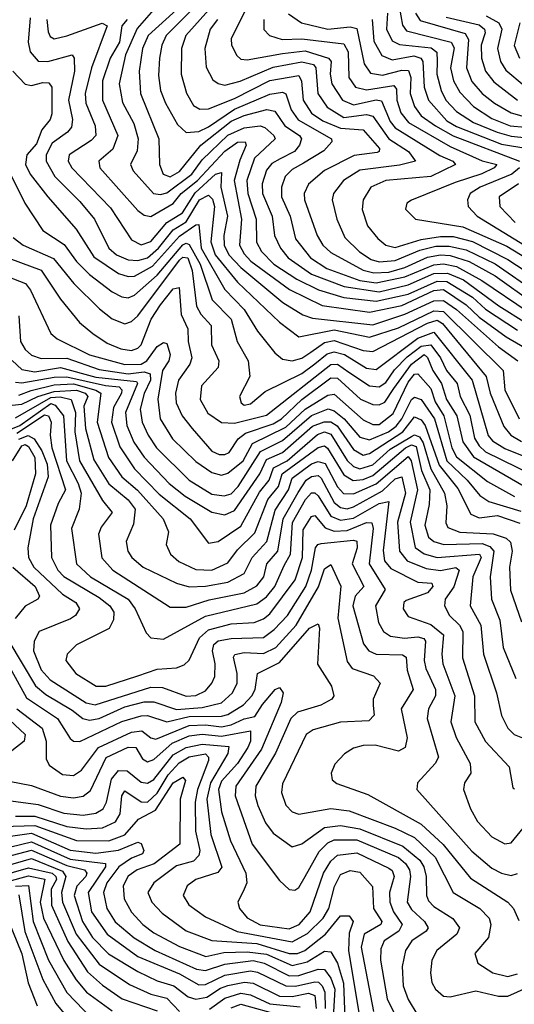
# Model space of a CAD drawing. Extents: x 1308313 to 1441400, y 959662 to 1036319.
# Tile 467 of 656: x 1401498 to 1403035, y 969498 to 972554. Entities that reach past the tile are written whole.
import ezdxf

# ---------------------------------------------------------------- set-up
doc = ezdxf.new("R2010")
doc.units = 0

msp = doc.modelspace()

# ---------------------------------------------------------------- linework, layer by layer
at = {"layer": '0CON10XD'}
for points in [[(1401913.5, 972585), (1401863.1, 972526.9), (1401827.2, 972445), (1401807, 972355), (1401817.9, 972297.9), (1401852.3, 972232.3), (1401866.4, 972185), (1401862.6, 972147.4), (1401842.2, 972105), (1401850.8, 972085), (1401913.4, 972015), (1401935, 972012), (1401955, 972017.3), (1402032.9, 972075), (1402065, 972119.7), (1402145, 972195.7), (1402195, 972218.6), (1402244.6, 972224.6), (1402259.5, 972219.5), (1402287.8, 972195), (1402291.2, 972185), (1402227.7, 972125), (1402203.4, 972055), (1402206.8, 972015), (1402232.4, 971935), (1402234.2, 971864.2), (1402249.7, 971835), (1402287.5, 971795), (1402358.6, 971748.6), (1402425.9, 971715.9), (1402505, 971691.9), (1402605, 971680.5), (1402705, 971702.6), (1402795, 971743), (1402825, 971741.8), (1402905, 971692.9), (1402945, 971656.3), (1403045, 971590.1)], [(1401984.9, 972585), (1401897.3, 972505), (1401879.4, 972465), (1401868.8, 972395), (1401873, 972325), (1401930.8, 972185), (1401932, 972105), (1401944, 972075), (1401965, 972067), (1401995, 972083.4), (1402060.7, 972165), (1402155, 972239.5), (1402195, 972257.5), (1402265.9, 972275.9), (1402290.6, 972270.6), (1402321.7, 972225), (1402367.8, 972195), (1402373, 972185), (1402367.2, 972165), (1402351.9, 972145), (1402307, 972123), (1402281.5, 972108.5), (1402265, 972087.1), (1402251.2, 972045), (1402252.5, 972015), (1402281.9, 971945), (1402289.6, 971885), (1402308.6, 971845), (1402332.6, 971815), (1402405, 971764.3), (1402505.9, 971725.9), (1402615, 971709.7), (1402705, 971731.3), (1402785, 971766.5), (1402827.3, 971767.3), (1402876.4, 971746.4), (1402986.2, 971666.2), (1403072.8, 971612.8)], [(1402039.2, 972590.8), (1401952.6, 972505), (1401939.9, 972475), (1401932.7, 972435), (1401929, 972381), (1401935.9, 972335), (1401951.2, 972295), (1401988.8, 972228.8), (1402015, 972204.3), (1402055, 972207.8), (1402085, 972221.6), (1402165, 972277.2), (1402275, 972323.6), (1402315, 972330), (1402325, 972324.7), (1402341.5, 972275), (1402363.5, 972243.5), (1402466.8, 972185), (1402468.1, 972175), (1402443, 972147), (1402379.4, 972109.4), (1402345, 972089.4), (1402322.6, 972067.4), (1402311.2, 972035), (1402311.8, 972005), (1402337.9, 971945), (1402355, 971874.2), (1402401.4, 971815), (1402452.3, 971782.3), (1402554.5, 971744.5), (1402605, 971737.6), (1402695, 971756), (1402785, 971793.6), (1402815, 971796.8), (1402855, 971788.5), (1402934, 971745), (1403077.6, 971647.6)], [(1402085.2, 972585), (1402014.2, 972505), (1402001, 972465), (1402000.2, 972385), (1402016.5, 972326.5), (1402038.1, 972288.1), (1402057.2, 972277.2), (1402085, 972277.9), (1402165, 972309.5), (1402275, 972365.9), (1402365, 972381), (1402373.3, 972363.3), (1402378.2, 972305), (1402404.5, 972264.5), (1402440.2, 972240.2), (1402495, 972217.4), (1402565, 972212.2), (1402616, 972155), (1402614.7, 972145), (1402608.1, 972141.9), (1402537.4, 972132.6), (1402445, 972086.6), (1402395.7, 972044.3), (1402381.7, 972015), (1402383.1, 971995), (1402422.2, 971885), (1402439.4, 971855), (1402465, 971831.8), (1402565, 971776.8), (1402598.1, 971768.1), (1402645, 971771.1), (1402694.8, 971785), (1402765, 971817.5), (1402805, 971824.9), (1402835, 971822.9), (1402894.1, 971804.1), (1402975, 971758.8), (1403094.5, 971674.5)], [(1402199.2, 972585), (1402155.3, 972495), (1402156.4, 972475), (1402173, 972443), (1402185, 972432.4), (1402205, 972429.8), (1402315, 972449.4), (1402385, 972457.7), (1402457.9, 972435), (1402465.9, 972425), (1402462.4, 972385), (1402468.1, 972355), (1402500.4, 972305), (1402535, 972289.7), (1402605, 972305.8), (1402622.3, 972302.3), (1402648.8, 972238.8), (1402665, 972218.8), (1402803.3, 972133.3), (1402844.1, 972115), (1402852.2, 972105), (1402775, 972067.7), (1402635, 972054.9), (1402588.8, 972035), (1402564.7, 971995), (1402562.2, 971965), (1402578.9, 971915), (1402610.7, 971875), (1402635.5, 971855), (1402665, 971847.7), (1402745, 971872), (1402805, 971881.7), (1402845, 971880.9), (1402905, 971865.6), (1403015, 971810.5), (1403125, 971737.6)], [(1402677.1, 972595), (1402687.6, 972537.6), (1402700.2, 972520.2), (1402838.6, 972485), (1402847.3, 972467.3), (1402836.2, 972405), (1402845.8, 972365), (1402865, 972329.2), (1402907.4, 972285), (1402965, 972248.1), (1403021.4, 972225), (1403115, 972216.9)], [(1401530.1, 972560.1), (1401524.5, 972485), (1401530.2, 972455), (1401555, 972425.7), (1401585, 972424.8), (1401661.2, 972445), (1401667.1, 972435), (1401668.3, 972395), (1401650, 972305), (1401661.9, 972245), (1401659.1, 972220.9), (1401646.8, 972205), (1401598.7, 972171.3), (1401580.5, 972135), (1401580.5, 972115), (1401607.4, 972067.4), (1401685, 971990.4), (1401730.6, 971935), (1401775.2, 971845), (1401798.6, 971825), (1401835, 971808.5), (1401865, 971806.6), (1401895, 971814.9), (1401929.5, 971845), (1401975, 971902), (1402015, 971926.7), (1402057, 971995), (1402085, 972009.9), (1402097.5, 971997.6), (1402103.3, 971975), (1402091.9, 971865), (1402105.4, 971825), (1402175, 971739.7), (1402305, 971615.2), (1402365, 971569.8), (1402475, 971591.2), (1402585, 971568.5), (1402675, 971597.9), (1402785, 971650.5), (1402815, 971649), (1402999.7, 971465), (1403005.5, 971405), (1403049.3, 971315)], [(1401582.2, 972555), (1401586.4, 972516.4), (1401592.5, 972502.5), (1401604.8, 972494.8), (1401644.2, 972504.2), (1401753.8, 972543.8), (1401769.8, 972535), (1401721.5, 972405), (1401701.8, 972325), (1401703.2, 972295), (1401732.1, 972225), (1401734.8, 972195), (1401720.5, 972179.5), (1401651.7, 972135), (1401649, 972115), (1401659.8, 972095), (1401780.5, 971970.5), (1401845, 971870.9), (1401875, 971855.9), (1401905, 971866.2), (1401954.7, 971925.3), (1402003.7, 971955), (1402042.8, 972017.2), (1402106.2, 972075), (1402125, 972080), (1402123.2, 972035), (1402143.7, 971945), (1402132.7, 971885), (1402133.4, 971855), (1402148.1, 971825), (1402185.2, 971785.2), (1402316, 971676), (1402377.8, 971637.8), (1402407.5, 971627.5), (1402595, 971607.5), (1402695, 971639.8), (1402785, 971682), (1402815, 971682.3), (1402854.7, 971654.7), (1402985, 971538.7), (1403045.9, 971495.9)], [(1401831.7, 972555), (1401815, 972535.3), (1401807.8, 972485), (1401778.9, 972435), (1401755.4, 972365), (1401755.7, 972305), (1401803.3, 972195), (1401787.7, 972152.3), (1401743.6, 972115), (1401746.7, 972095), (1401865, 971962.4), (1401885, 971947.4), (1401905, 971944), (1401975, 971984.3), (1402000, 972015), (1402050.6, 972055), (1402135, 972146.2), (1402175, 972173.8), (1402198.7, 972175), (1402201.9, 972165), (1402181.6, 972118.4), (1402164, 972055), (1402186.6, 971935), (1402180.6, 971855), (1402195, 971827.4), (1402216.6, 971805), (1402336.7, 971716.7), (1402437.6, 971667.6), (1402585, 971646), (1402685, 971667), (1402785, 971713.6), (1402815, 971716.8), (1402885, 971669.7), (1402925, 971631.1), (1403009.7, 971569.7), (1403085.5, 971525)], [(1402112.2, 972555), (1402090.2, 972525), (1402073.7, 972465), (1402077.5, 972407.5), (1402098, 972368), (1402115, 972355.9), (1402135, 972351.2), (1402183.3, 972363.3), (1402285, 972406.7), (1402375, 972423.9), (1402410.4, 972415), (1402418.2, 972405), (1402423.8, 972325), (1402453, 972283), (1402505, 972250.8), (1402575, 972260.4), (1402595, 972255.2), (1402644.4, 972184.4), (1402705.5, 972145), (1402728.1, 972115), (1402677.6, 972102.4), (1402555, 972087.3), (1402503.9, 972055), (1402472.9, 972015), (1402468.7, 971995), (1402483.6, 971935), (1402508.3, 971878.3), (1402553.5, 971833.5), (1402590.4, 971810.4), (1402615, 971802.7), (1402665, 971806.6), (1402740.7, 971839.3), (1402791.1, 971851), (1402831.9, 971851.9), (1402885, 971839.9), (1402975, 971796.7), (1403106.9, 971705)], [(1402256.6, 972555), (1402256.4, 972523.6), (1402273.8, 972505), (1402313, 972493), (1402375, 972494.7), (1402505, 972479.7), (1402518, 972455), (1402520.3, 972375), (1402540.8, 972345), (1402575, 972336.7), (1402660, 972350), (1402668.4, 972338.4), (1402669.9, 972305), (1402682.3, 972265), (1402705.5, 972235), (1402835, 972161), (1402935, 972116.1), (1402980.4, 972105), (1402972.1, 972095), (1402934.2, 972075.8), (1402850.5, 972049.5), (1402715.7, 971994.3), (1402700.9, 971985), (1402696.4, 971966.4), (1402728, 971935), (1402875, 971911.6), (1403010.9, 971850.9), (1403125, 971781.9)], [(1402333.2, 972573.2), (1402373.6, 972545), (1402454.9, 972524.9), (1402525, 972532.6), (1402545, 972526.9), (1402567.7, 972417.7), (1402588.2, 972388.2), (1402625, 972381.8), (1402685, 972398.2), (1402706.4, 972396.4), (1402712.8, 972375), (1402711.5, 972325), (1402724.7, 972284.7), (1402745, 972256.1), (1402789.4, 972225), (1402845, 972193.7), (1403051.2, 972115)], [(1402593.1, 972555), (1402597.9, 972487.9), (1402623, 972443), (1402655, 972429.5), (1402722, 972442), (1402744.4, 972435), (1402750.1, 972425), (1402754.6, 972345), (1402767.6, 972305), (1402825, 972241), (1402855, 972222.4), (1402995, 972168.1), (1403076.9, 972155)], [(1402641, 972575), (1402637.2, 972525), (1402655, 972489), (1402677.7, 972477.7), (1402776.8, 972466.8), (1402793.6, 972453.6), (1402795.4, 972425.4), (1402794, 972385), (1402806.9, 972335), (1402822.3, 972305), (1402855, 972269.1), (1402907.4, 972235), (1402981.1, 972205), (1403025, 972192.4), (1403105, 972184.5)], [(1402727.6, 972575), (1402742.4, 972552.4), (1402882, 972512), (1402892.5, 972492.5), (1402886, 972405), (1402902.6, 972362.6), (1402934.9, 972324.9), (1402973.5, 972295), (1403025, 972265.3), (1403065, 972253.8)], [(1402822.8, 972562.8), (1402925, 972538.6), (1402941.9, 972525), (1402944.2, 972514.2), (1402931.7, 972475), (1402933.1, 972435), (1402945.5, 972395), (1402971.3, 972361.3), (1403045, 972304.4)], [(1402946.9, 972566.9), (1402986.3, 972545), (1402995.7, 972525), (1402982.7, 972465), (1402991.7, 972425), (1403007.8, 972397.8), (1403065, 972349.9)], [(1403051.8, 972545), (1403034.2, 972474.2), (1403050.7, 972435)], [(1401477, 972395), (1401515, 972354.8), (1401535, 972350.4), (1401569.8, 972359.8), (1401588.4, 972358.4), (1401598.3, 972345), (1401598.2, 972261.8), (1401592.5, 972245), (1401567.1, 972212.9), (1401550.6, 972169.4), (1401520, 972135), (1401515.8, 972105), (1401530.7, 972075), (1401585, 972004.2), (1401673.7, 971903.7), (1401727.9, 971817.9), (1401805, 971766.3), (1401835, 971756.8), (1401855, 971757.9), (1401910.5, 971789.5), (1401995, 971882.3), (1402045, 971918.1), (1402055, 971918.9), (1402062.3, 971845), (1402135, 971717), (1402195.5, 971655), (1402237.2, 971587.2), (1402290.7, 971520.7), (1402315, 971501), (1402345, 971495.8), (1402375, 971503.5), (1402402.4, 971522.4), (1402445, 971552.4), (1402475, 971558.1), (1402565, 971527.6), (1402595, 971524.6), (1402765, 971612.4), (1402795, 971621.6), (1402811.5, 971611.5), (1402947.1, 971447.1), (1402959.2, 971395), (1403001.6, 971291.6), (1403023.9, 971265), (1403056.8, 971245)], [(1403051.2, 972095), (1403026.8, 972075), (1402928.8, 972035), (1402897.6, 972015), (1402888.9, 971995), (1402891.2, 971975), (1402919.7, 971945), (1403066.2, 971855)], [(1401462.8, 972087.3), (1401514, 971985), (1401569.6, 971899.6), (1401636.3, 971856.3), (1401675, 971803.7), (1401715, 971763.7), (1401785, 971709.8), (1401815, 971694.4), (1401835, 971691.1), (1401855, 971698.8), (1401925, 971761.8), (1402005, 971855.1), (1402015, 971860.4), (1402025, 971857), (1402058.9, 971795), (1402095.7, 971685), (1402154.8, 971625), (1402173.5, 971555), (1402208.3, 971495), (1402213, 971447), (1402181.1, 971385), (1402185.6, 971365), (1402195, 971358.2), (1402215, 971361.8), (1402260.2, 971399.8), (1402375, 971455.8), (1402415, 971485.6), (1402453, 971517), (1402475, 971523.8), (1402506.7, 971515), (1402575, 971473.1), (1402605, 971468.9), (1402735, 971565.5), (1402785, 971583.9), (1402904.2, 971435), (1402953.8, 971263.8), (1402967, 971247), (1403005, 971223.1), (1403215, 971138.8)], [(1403047.8, 972045), (1402987.5, 972005), (1402989.8, 971975), (1403037.5, 971925)], [(1401478, 971878), (1401508.7, 971855), (1401603.4, 971813.4), (1401666, 971735), (1401746.4, 971656.4), (1401785.7, 971625.7), (1401825, 971610), (1401845, 971617), (1401865, 971635.2), (1401995, 971807.9), (1402005, 971817.6), (1402020.8, 971815), (1402034.3, 971775.7), (1402047.6, 971665), (1402060.5, 971640.5), (1402093.2, 971605), (1402094, 971545), (1402117.1, 971495), (1402114.7, 971475), (1402062.6, 971417.4), (1402058.7, 971375), (1402083, 971333), (1402125, 971304), (1402165, 971301.8), (1402265, 971326.7), (1402465, 971484.3), (1402485.3, 971485.3), (1402520.7, 971460.7), (1402585, 971417.5), (1402615, 971415.1), (1402635, 971428.6), (1402662.1, 971467.9), (1402701.8, 971508.2), (1402745, 971541.1), (1402775, 971544.9), (1402805.1, 971505.1), (1402823.6, 971465), (1402857.4, 971425), (1402866.3, 971385), (1402896.9, 971326.9), (1402911.4, 971255), (1402925, 971231), (1402945, 971213), (1403095, 971139)], [(1401435, 971824.3), (1401565, 971777.4), (1401625, 971686.8), (1401684.3, 971614.3), (1401725, 971579.8), (1401770.1, 971550.1), (1401812.4, 971532.4), (1401845, 971527.9), (1401864.7, 971535), (1401875.4, 971545), (1401907, 971625), (1401935, 971669.6), (1401975, 971718.5), (1401993.1, 971723.1), (1401999.2, 971639.2), (1402020.5, 971595), (1402021.3, 971555), (1402032.5, 971505), (1402026.5, 971485), (1401991.5, 971435), (1401981.8, 971395), (1401984.2, 971365), (1402002.3, 971325), (1402033.4, 971285), (1402095, 971215.3), (1402118, 971205), (1402135, 971204.2), (1402148.9, 971211.1), (1402177.1, 971252.9), (1402199.4, 971270.6), (1402285, 971299.8), (1402311.1, 971315), (1402374.7, 971375.3), (1402465, 971442.8), (1402485, 971441.2), (1402556.8, 971376.8), (1402595, 971359.7), (1402615, 971359.1), (1402632.9, 971367.1), (1402660.3, 971409.7), (1402714.8, 971485.2), (1402755, 971514.6), (1402765, 971505.6), (1402781.6, 971465), (1402808, 971425), (1402824.1, 971375), (1402855.7, 971325), (1402874.3, 971244.3), (1402907.5, 971197.5), (1403065, 971106)], [(1401435, 971766.1), (1401516.2, 971735), (1401532.1, 971715), (1401595, 971580), (1401614.2, 971564.2), (1401715, 971513.9), (1401825, 971483.7), (1401875, 971484.6), (1401893.3, 971495), (1401925, 971540), (1401945, 971552.7), (1401955, 971549.5), (1401965.7, 971515), (1401961.3, 971495), (1401942.1, 971465), (1401926.7, 971376.7), (1401934.8, 971315), (1401973, 971253), (1402045, 971182.8), (1402095, 971148.9), (1402125, 971140.6), (1402145, 971146.5), (1402192.5, 971185), (1402221.3, 971238.7), (1402325, 971289.5), (1402385, 971345.6), (1402455, 971389.1), (1402475, 971391.9), (1402565, 971311.9), (1402595, 971297.4), (1402615, 971297.9), (1402658.5, 971331.5), (1402705, 971429.5), (1402725, 971453.5), (1402735, 971455.2), (1402775, 971409.4), (1402788.6, 971368.6), (1402815.3, 971325), (1402840.8, 971225), (1402855, 971197.8), (1402951.2, 971121.2), (1403035, 971074.2)], [(1401494.9, 971634.9), (1401501, 971555), (1401515, 971531.1), (1401535, 971513), (1401565, 971503), (1401645, 971503.4), (1401745, 971468.8), (1401835, 971455.4), (1401885, 971461.4), (1401903.3, 971455), (1401904.5, 971435), (1401885, 971394.2), (1401872.6, 971345), (1401878.7, 971305), (1401897.2, 971265), (1401922.8, 971225), (1402024.4, 971125), (1402095, 971081.9), (1402133.2, 971076.8), (1402155, 971082.7), (1402176.9, 971105), (1402246.2, 971213.8), (1402315, 971247.6), (1402405, 971325.3), (1402456.1, 971346.1), (1402475, 971340.5), (1402505.6, 971315.6), (1402555, 971258.7), (1402585, 971250.3), (1402643.8, 971275), (1402667.1, 971292.9), (1402684.7, 971315.3), (1402715, 971375.6), (1402725, 971382.1), (1402745, 971375.2), (1402786.7, 971315), (1402825.3, 971185.3), (1402888.2, 971125), (1402927, 971077), (1402955, 971059), (1403055, 971028.9)], [(1401475, 971496.7), (1401505, 971468.3), (1401545, 971461.2), (1401625, 971474.3), (1401735, 971445.2), (1401861, 971431), (1401864.3, 971425), (1401827, 971335), (1401831, 971295), (1401852.4, 971242.4), (1401885, 971195.9), (1401961.9, 971115), (1402011.9, 971075), (1402095, 971025.8), (1402135, 971017.7), (1402165, 971030.5), (1402244.5, 971145), (1402265, 971189.1), (1402315, 971210.6), (1402407.9, 971292.1), (1402443.5, 971306.5), (1402465, 971305.8), (1402483.9, 971293.9), (1402535, 971219.7), (1402565, 971202.6), (1402585, 971207.4), (1402688.8, 971275), (1402725, 971321.5), (1402745, 971312.1), (1402757.7, 971295), (1402801.3, 971171.3), (1402858.9, 971098.9), (1402899.7, 971019.7), (1402925, 971008.4), (1402982.3, 971015), (1403051.6, 970991.6)], [(1401485, 971429.4), (1401505, 971426.6), (1401605, 971445.1), (1401644.7, 971445.3), (1401765, 971418.6), (1401807.3, 971415), (1401815.5, 971405), (1401814.3, 971395), (1401789.2, 971350.8), (1401783, 971305), (1401808.7, 971228.7), (1401855, 971160), (1401931.4, 971081.4), (1402028.1, 971005), (1402085, 970929.5), (1402115, 970934.2), (1402185, 970982.4), (1402242.7, 971087.3), (1402272.7, 971125), (1402286.4, 971163.6), (1402329.2, 971185), (1402423.7, 971266.3), (1402445, 971275.3), (1402465, 971268), (1402515, 971186.2), (1402535, 971167.2), (1402555, 971160.4), (1402595, 971172.1), (1402648.7, 971221.3), (1402715, 971260), (1402725, 971265.3), (1402739.8, 971259.8), (1402751, 971241), (1402775, 971160.5), (1402818, 971085), (1402825.4, 971045), (1402822.2, 970992.2), (1402828.3, 970978.3), (1402865, 970963.5), (1402968.7, 970958.7), (1403009.3, 970945), (1403022.8, 970932.8), (1403028.1, 970905), (1403019.9, 970855), (1403023.1, 970783.1), (1403056.5, 970685)], [(1401495, 971388.9), (1401533.5, 971403.5), (1401605, 971421), (1401665, 971424.1), (1401734.7, 971404.7), (1401750, 971395), (1401738.9, 971305), (1401774.1, 971195), (1401815.2, 971135), (1401864.3, 971094.3), (1401943.9, 971005), (1401960, 970965), (1401953.5, 970925), (1401966.7, 970895), (1401992.9, 970872.8), (1402045, 970847.9), (1402095, 970845.9), (1402145, 970868.4), (1402175, 970909), (1402228.9, 970961), (1402269.1, 971065), (1402302.5, 971105), (1402313, 971145), (1402425, 971226.2), (1402445, 971231.1), (1402453.8, 971223.8), (1402505, 971141), (1402534, 971124), (1402565, 971127.5), (1402595, 971139.8), (1402696.6, 971225), (1402715, 971234.5), (1402729.9, 971229.8), (1402746.8, 971155), (1402772.1, 971095), (1402770.3, 971049.7), (1402756.4, 970985), (1402767.9, 970947.9), (1402785, 970934.3), (1402815.7, 970925.7), (1402935, 970928.2), (1402958.7, 970918.7), (1402971, 970905), (1402959.9, 970825), (1402963.8, 970755), (1402989.8, 970689.8), (1403000.2, 970605), (1403039.6, 970509.6)], [(1401475, 971358.2), (1401505, 971360.4), (1401554.9, 971385.1), (1401605, 971400.6), (1401675, 971404.3), (1401701.4, 971395), (1401710.1, 971385), (1401696.8, 971355), (1401702.9, 971285), (1401727.9, 971187.9), (1401775, 971113.9), (1401835, 971063.9), (1401856.5, 971035), (1401851.4, 970988.6), (1401829.3, 970935), (1401834.2, 970905), (1401846.9, 970885), (1401881.2, 970855), (1401985, 970805.2), (1402025, 970793.9), (1402075, 970795.6), (1402145, 970808.7), (1402195.1, 970834.9), (1402220.1, 970885), (1402266, 970934), (1402291.8, 971031.8), (1402333.4, 971095), (1402345, 971130.7), (1402405, 971175.8), (1402425, 971182.8), (1402446.6, 971176.6), (1402485, 971103.8), (1402503.8, 971083.8), (1402535, 971082.6), (1402605, 971113.5), (1402705, 971198.8), (1402714.5, 971184.5), (1402734, 971095), (1402711.2, 970995), (1402726.2, 970916.2), (1402755, 970896.1), (1402795, 970885.3), (1402926.4, 970895), (1402932, 970885), (1402905.4, 970825), (1402897.6, 970735), (1402930.2, 970675), (1402939.2, 970585), (1402979, 970465), (1402995, 970394.3), (1403014.2, 970355), (1403033.8, 970335), (1403065, 970322.9)], [(1401465, 971281.4), (1401498.4, 971295), (1401595, 971362.5), (1401607.9, 971357.9), (1401633.7, 971325), (1401643.7, 971185), (1401680.2, 971115), (1401689.5, 971085), (1401683.3, 971035), (1401658.6, 970975), (1401674.8, 970865), (1401718.5, 970825), (1401835.2, 970755), (1401857.1, 970725), (1401890.8, 970650.8), (1401905.8, 970635.8), (1401945, 970631.4), (1402075, 970703.2), (1402235, 970740.5), (1402265, 970762.7), (1402291.1, 970795), (1402319.6, 970860.4), (1402339.2, 970895), (1402346, 970994), (1402386.1, 971065), (1402405, 971085.4), (1402415, 971085.4), (1402425, 971076.7), (1402465, 971013.1), (1402495, 971000.4), (1402535, 971006.9), (1402615, 971052), (1402645, 971058.8), (1402626.9, 970906.9), (1402631, 970875), (1402651.1, 970851), (1402735, 970808.4), (1402777.9, 970805), (1402781.1, 970795), (1402764.7, 970775), (1402698.4, 970751.6), (1402691.8, 970745), (1402689.5, 970725), (1402705, 970701.9), (1402775, 970677), (1402814.5, 970645), (1402809, 970585), (1402812.2, 970555), (1402849.6, 970455), (1402837.7, 970375), (1402853.9, 970326.1), (1402898, 970245), (1402899.3, 970215), (1402879.6, 970185), (1402876.8, 970165), (1402898.2, 970105), (1402920, 970065), (1402965, 970017.6), (1403005, 969995.8), (1403025, 969999.2), (1403095.4, 970085)], [(1401485, 971318.9), (1401595, 971381.2), (1401623.3, 971383.3), (1401658.1, 971375), (1401671, 971335), (1401669.8, 971275), (1401683.8, 971185), (1401755, 971061.5), (1401785.4, 971025), (1401750.9, 970979.1), (1401742.5, 970957.5), (1401753.5, 970883.5), (1401787.4, 970845), (1401965, 970730.2), (1402015, 970730.6), (1402086.3, 970753.7), (1402194.9, 970775.1), (1402235, 970796.6), (1402256.8, 970825), (1402265.7, 970865), (1402299.9, 970905), (1402316.7, 971005), (1402363.5, 971086.5), (1402388.1, 971125), (1402405, 971136.2), (1402425, 971139.7), (1402435, 971130.8), (1402475, 971055.1), (1402495, 971039.8), (1402515, 971036.4), (1402535, 971041.8), (1402625, 971092.2), (1402665, 971129.1), (1402685.5, 971135.5), (1402696.7, 971085), (1402671.6, 970995), (1402678, 970905), (1402702.2, 970875), (1402760.8, 970850.8), (1402805, 970844.1), (1402853.4, 970853.4), (1402863.7, 970845), (1402846.4, 970793.6), (1402819.8, 970755), (1402817.6, 970735), (1402833.6, 970705), (1402864.3, 970674.3), (1402874.6, 970655), (1402873.3, 970573.3), (1402910.5, 970455), (1402912, 970375), (1402945, 970313.5), (1403018.2, 970235), (1403030, 970170), (1403035, 970166.2)], [(1401489.6, 971270.4), (1401575, 971327.4), (1401587.9, 971325), (1401595.6, 971305), (1401592.8, 971265), (1401598.2, 971225), (1401640.7, 971095), (1401617.6, 971052.4), (1401594.2, 970985), (1401597.3, 970885), (1401616.7, 970845), (1401635, 970825.7), (1401745, 970760.6), (1401778.5, 970735), (1401791, 970715), (1401789.1, 970690.9), (1401775.5, 970664.5), (1401675, 970613.8), (1401645.5, 970585), (1401641.2, 970565), (1401672.5, 970525), (1401735.6, 970485.6), (1401765.2, 970485.2), (1401865, 970517.4), (1401925, 970538.4), (1401985, 970542.4), (1402008.5, 970551.5), (1402025, 970566.4), (1402057.1, 970635), (1402085, 970660.1), (1402155, 970678.7), (1402226.8, 970683.2), (1402255, 970694.3), (1402275, 970710), (1402353.6, 970815), (1402376.4, 970885), (1402378.8, 970971.2), (1402405, 971011.9), (1402415, 971014.8), (1402447.2, 970977.2), (1402475, 970966.9), (1402515, 970968.7), (1402575, 970993.5), (1402592.2, 970992.2), (1402596.1, 970975), (1402583.9, 970865), (1402633.3, 970785), (1402603.2, 970735), (1402613.2, 970683.2), (1402628.6, 970655), (1402650.1, 970640.1), (1402693.9, 970633.9), (1402735, 970638.8), (1402753.1, 970633.1), (1402758.4, 970625), (1402754.9, 970565), (1402760.2, 970540.2), (1402789.4, 970475), (1402789.4, 970455), (1402768.1, 970415), (1402764, 970385), (1402798.6, 970265), (1402788.4, 970245), (1402733.5, 970185), (1402731.5, 970165), (1402902.8, 969972.8), (1402965, 969920.2), (1402995, 969904.8), (1403025, 969898.1), (1403045, 969903.8)], [(1401495, 971252.4), (1401524, 971264), (1401543.5, 971253.5), (1401566.5, 971216.5), (1401583.5, 971175), (1401586.7, 971135), (1401539.7, 971005), (1401523.3, 970915), (1401525.5, 970885), (1401541.6, 970855), (1401630.9, 970770.9), (1401672, 970745), (1401683.5, 970725), (1401671.2, 970705), (1401656, 970694), (1401558.4, 970655), (1401543.4, 970625), (1401541.3, 970595), (1401565, 970536.3), (1401593, 970505), (1401705, 970433.6), (1401732.2, 970427.8), (1401905, 970482.7), (1401941.5, 970481.5), (1402015, 970454.3), (1402045, 970456.6), (1402075, 970471.3), (1402095, 970494.6), (1402104.1, 970515.9), (1402105.6, 970554.4), (1402096.9, 970595), (1402101, 970615), (1402115, 970625.8), (1402155, 970633.3), (1402255, 970636.6), (1402288.9, 970661.1), (1402329.6, 970705), (1402386.7, 970795), (1402404.8, 970845.2), (1402417, 970915), (1402424.4, 970925.6), (1402435, 970928.6), (1402535, 970939), (1402545.1, 970935.1), (1402546.9, 970915), (1402531, 970865), (1402567.4, 970795), (1402540, 970765), (1402532.5, 970735), (1402566.4, 970616.4), (1402582.9, 970595), (1402605, 970585.2), (1402687.6, 970582.4), (1402698.7, 970575), (1402702.2, 970535), (1402720.6, 970475), (1402683.4, 970415), (1402701.6, 970325), (1402695.4, 970295), (1402675, 970284.1), (1402602, 970302), (1402565, 970301.4), (1402535, 970293.1), (1402506.9, 970275), (1402477, 970243), (1402465.7, 970215), (1402468.6, 970195), (1402483.7, 970183.7), (1402579.5, 970149.5), (1402745, 970056.6), (1402813.5, 969993.5), (1402898.9, 969888.9), (1403014.6, 969814.6), (1403031.6, 969795), (1403048.3, 969758.3)], [(1401475.2, 971184.8), (1401505, 971231.2), (1401515, 971236), (1401525, 971229.6), (1401545.3, 971195), (1401546.8, 971145), (1401518.3, 971045), (1401480.7, 970969.3)], [(1401463.9, 970625), (1401546.8, 970486.8), (1401579.6, 970459.6), (1401661.3, 970411.3), (1401694.5, 970384.5), (1401715, 970379.9), (1401745, 970384.9), (1401825, 970420.8), (1401885, 970437.1), (1401915, 970436.8), (1401985, 970412.9), (1402065, 970419.3), (1402125, 970433.3), (1402159.3, 970465), (1402173.8, 970495), (1402174, 970525), (1402162.1, 970575), (1402166.4, 970583.6), (1402195, 970590.1), (1402255, 970586.8), (1402294.2, 970605.8), (1402357, 970675), (1402426, 970794), (1402445, 970849.5), (1402465, 970862.9), (1402495.7, 970795.7), (1402486.5, 970696.5), (1402515, 970561.8), (1402530.4, 970540.4), (1402597.1, 970517.1), (1402617.5, 970495), (1402596.5, 970445), (1402596.1, 970425), (1402598.8, 970395), (1402582.5, 970377.5), (1402495, 970374.1), (1402410, 970350), (1402388.2, 970335), (1402315, 970182.5), (1402311.2, 970155), (1402325, 970115.5), (1402344.8, 970094.8), (1402365, 970088.1), (1402465, 970106), (1402521.5, 970098.5), (1402665, 970044.9), (1402725, 970015.4), (1402789.2, 969955), (1402844.7, 969845), (1402927.2, 969795), (1402956.7, 969765), (1402962, 969745), (1402954.3, 969705), (1402911.6, 969655), (1402920.9, 969625), (1402967.7, 969595), (1403015, 969583.6), (1403045, 969592.2)], [(1401476.9, 970855), (1401546.2, 970795), (1401559.6, 970765), (1401554.7, 970755.3), (1401515, 970733.3), (1401483.8, 970695)], [(1401461, 970555), (1401519.6, 970449.6), (1401615.2, 970385), (1401655, 970323.2), (1401665, 970314.7), (1401685, 970313.1), (1401815, 970375.6), (1401875, 970393.8), (1401895, 970394), (1401955, 970374.9), (1402025, 970391), (1402125, 970392), (1402145, 970397.3), (1402192.9, 970427.1), (1402219.7, 970455), (1402229.1, 970475), (1402236.5, 970525), (1402305, 970559), (1402397.9, 970665), (1402425, 970678.6), (1402429.1, 970665), (1402423.5, 970553.5), (1402466.5, 970485), (1402473.6, 970455), (1402467.5, 970445), (1402433.7, 970426.3), (1402361.1, 970405), (1402340.6, 970385), (1402292.3, 970277.7), (1402231.6, 970175), (1402230, 970145), (1402238, 970115), (1402261.3, 970061.3), (1402285, 970028.8), (1402345, 969986.6), (1402375, 969995.7), (1402445, 970046.6), (1402495, 970052.8), (1402555, 970042.9), (1402688.8, 969988.8), (1402740.9, 969945), (1402753.3, 969925), (1402760.6, 969895), (1402762.3, 969835), (1402768.5, 969818.5), (1402785, 969801.5), (1402844.1, 969764.1), (1402864.2, 969735), (1402856.4, 969715), (1402793.5, 969665), (1402778.1, 969635), (1402774.1, 969595), (1402778.9, 969565), (1402789.5, 969545), (1402815, 969523.3), (1402835, 969520.9), (1402915, 969539.3), (1402985, 969523), (1403015, 969522.5), (1403075, 969550)], [(1401489.3, 970415), (1401567.7, 970355), (1401580.4, 970315), (1401580.3, 970260.3), (1401590, 970240), (1401631.5, 970211.5), (1401665, 970207.8), (1401690.2, 970225), (1401742.6, 970295), (1401845, 970342.7), (1401877, 970347), (1401905.1, 970325.1), (1401920.8, 970320.8), (1402025, 970363.5), (1402075, 970365.8), (1402125, 970359.1), (1402155, 970364.9), (1402195, 970383.5), (1402228.8, 970391.2), (1402251.9, 970428.1), (1402292.1, 970475), (1402305, 970481.1), (1402316.5, 970465), (1402310.8, 970435), (1402249.7, 970290.3), (1402169.6, 970175), (1402167.6, 970145), (1402220.7, 969995), (1402305, 969881.8), (1402335, 969854.4), (1402352.5, 969852.5), (1402365, 969860.4), (1402385.1, 969894.9), (1402428, 969972), (1402455, 969999.5), (1402475, 970008.8), (1402545, 970008.2), (1402675, 969953.4), (1402696.9, 969935), (1402708.9, 969915), (1402711.9, 969895), (1402702, 969815), (1402715, 969791.6), (1402755.7, 969755), (1402766.7, 969735), (1402760.8, 969725), (1402716.7, 969695), (1402696.4, 969665), (1402686, 969615), (1402689.3, 969555), (1402705, 969513.1), (1402735, 969463.1)], [(1401451, 970395), (1401515.3, 970335.3), (1401512.4, 970315), (1401473.6, 970285)], [(1401465, 970190.5), (1401535, 970176.6), (1401625, 970144), (1401665, 970138.2), (1401695, 970143.8), (1401718.2, 970161.8), (1401766.5, 970263.5), (1401835, 970295.8), (1401859.3, 970295), (1401879.7, 970259.7), (1401895, 970250.9), (1401915, 970258.1), (1401971.9, 970308.1), (1402025, 970331), (1402065, 970336.7), (1402125, 970330), (1402215, 970346.2), (1402215.1, 970315), (1402207.3, 970295), (1402174.2, 970245), (1402125, 970190.1), (1402115.7, 970165), (1402124.6, 970095), (1402153.1, 970005), (1402200.2, 969905), (1402203.5, 969875), (1402195.2, 969854.8), (1402175.3, 969815), (1402180.8, 969795), (1402205, 969766.6), (1402245, 969744.4), (1402335, 969732.2), (1402365.9, 969745), (1402400.8, 969785), (1402441.7, 969905), (1402465, 969941.6), (1402485, 969960.6), (1402545, 969967.8), (1402645, 969920.1), (1402655, 969913.2), (1402660.9, 969895), (1402647.3, 969845), (1402648.1, 969815), (1402659.4, 969785), (1402686.5, 969745), (1402675.5, 969725), (1402630, 969695), (1402620.4, 969669.6), (1402618.8, 969635), (1402639.7, 969515), (1402680.8, 969430.8)], [(1401455, 970131.9), (1401555, 970117.8), (1401635, 970090.8), (1401695, 970085.1), (1401735, 970091.6), (1401756.9, 970105), (1401767.4, 970125), (1401783.6, 970196.4), (1401805, 970223.4), (1401832.1, 970222.1), (1401875, 970187.4), (1401895, 970184.2), (1401915, 970195.2), (1401975, 970272.6), (1402014.9, 970295.1), (1402065, 970305.6), (1402147.7, 970297.7), (1402145, 970276.4), (1402090.5, 970185), (1402079.4, 970135), (1402092, 970025), (1402126.4, 969923.6), (1402113.4, 969906.5), (1402045.5, 969885), (1402018.2, 969865), (1402005.9, 969835), (1402023, 969807), (1402075, 969769.4), (1402173.6, 969723.6), (1402345, 969692.1), (1402392.4, 969717.6), (1402440.9, 969765), (1402458.7, 969795), (1402476.4, 969863.6), (1402495, 969900.4), (1402525, 969913.6), (1402555, 969907.6), (1402593.8, 969863.8), (1402596.8, 969795), (1402622.7, 969755), (1402620.2, 969745), (1402568.3, 969715), (1402559.1, 969675), (1402597.6, 969475)], [(1401485, 970081.6), (1401545, 970081.7), (1401645, 970049.9), (1401705, 970042.5), (1401755, 970045.1), (1401795.6, 970064.4), (1401810.5, 970089.5), (1401814.9, 970145.1), (1401825, 970160), (1401875, 970126.1), (1401895, 970125.5), (1401925, 970153.2), (1401959.7, 970210.3), (1401993.1, 970246.9), (1402025, 970266), (1402075, 970274.9), (1402084.3, 970265), (1402084.6, 970255), (1402050.3, 970165), (1402043.6, 970125), (1402043.8, 970035), (1402057.3, 969975), (1402055, 969960), (1402037.7, 969942.3), (1401985, 969927.3), (1401915, 969875.2), (1401896.6, 969845), (1401908.4, 969815), (1401940.2, 969780.2), (1402015, 969725.9), (1402095, 969696.3), (1402235, 969686.1), (1402335, 969655.3), (1402360.9, 969655), (1402383.8, 969665), (1402448.2, 969715), (1402495, 969772.3), (1402521.9, 969771.9), (1402534.3, 969755), (1402521.6, 969718.4), (1402519.1, 969665), (1402555.9, 969445.9)], [(1401445, 970049.8), (1401545, 970053), (1401675, 970006.1), (1401775.2, 970004.8), (1401825, 970024.1), (1401867.5, 970072.5), (1401919.5, 970100.5), (1401975, 970185.1), (1402005, 970202.7), (1402012.9, 970192.9), (1401996.7, 970135), (1401995.9, 969995), (1401916.2, 969933.8), (1401863.5, 969915), (1401835, 969895.9), (1401819.4, 969865), (1401822.9, 969825), (1401845, 969784.2), (1401881.1, 969745), (1401915, 969719.5), (1401995, 969677.4), (1402075.8, 969645.8), (1402131.8, 969658.2), (1402205, 969660.7), (1402265, 969653.2), (1402345, 969618.4), (1402390.7, 969629.3), (1402445, 969663), (1402465, 969660.6), (1402485.6, 969625.6), (1402503.5, 969563.5), (1402507.7, 969455)], [(1401425, 970013.3), (1401535, 970028.7), (1401655, 969976.5), (1401735, 969966.5), (1401805, 969976.1), (1401865, 970001.5), (1401875, 969997.1), (1401883.2, 969975), (1401880, 969965), (1401845, 969950.9), (1401805.9, 969925), (1401769.1, 969875), (1401758.9, 969845), (1401768.9, 969795), (1401795, 969754.1), (1401853.7, 969703.7), (1401918.9, 969665), (1402046.9, 969606.9), (1402075, 969602.3), (1402135, 969622.8), (1402223.4, 969633.4), (1402257.3, 969625), (1402335, 969586.1), (1402365, 969587.3), (1402425, 969606.6), (1402445, 969605.6), (1402465, 969578.4), (1402477.2, 969545), (1402469, 969405)], [(1401435, 969978.2), (1401535, 970002.2), (1401655, 969948.3), (1401764.2, 969935), (1401764.3, 969925), (1401710.7, 969845), (1401721.1, 969785), (1401769.4, 969715), (1401865, 969646.5), (1401995, 969592.3), (1402055, 969557.9), (1402075, 969559.6), (1402135, 969588.1), (1402215, 969601.9), (1402237.3, 969597.3), (1402325, 969554.6), (1402355, 969553.5), (1402415, 969567.5), (1402426.2, 969566.2), (1402437.9, 969555), (1402446.1, 969535), (1402447.1, 969485)], [(1401415.6, 969945.6), (1401535, 969976.7), (1401645, 969928.3), (1401699.7, 969915), (1401706.3, 969905), (1401703.4, 969895), (1401675.5, 969864.5), (1401666.9, 969835), (1401692.7, 969755), (1401724.4, 969705), (1401774.2, 969654.2), (1401865, 969599.1), (1401925, 969570.4), (1401976.8, 969555), (1402021.1, 969521.1), (1402045, 969513.3), (1402079.7, 969520.3), (1402121.8, 969548.2), (1402145, 969556.4), (1402196, 969566), (1402223.7, 969563.7), (1402305, 969523.3), (1402345, 969521.6), (1402395, 969532.5), (1402414.6, 969524.6), (1402418.9, 969485)], [(1401395, 969910.5), (1401535, 969950.1), (1401631.5, 969911.5), (1401641.7, 969895), (1401627.6, 969845), (1401631.1, 969815), (1401673.5, 969715), (1401745, 969621.9), (1401839.6, 969559.6), (1401905, 969529), (1401955, 969516.3), (1401995, 969475.8)], [(1401355, 969850.1), (1401525, 969896.9), (1401575.9, 969885.9), (1401562, 969815), (1401572.3, 969765), (1401635, 969633.5), (1401673.2, 969573.2), (1401705.8, 969535.8), (1401785, 969477)], [(1401385, 969880.9), (1401525, 969921.6), (1401598.8, 969905), (1401610.7, 969895), (1401612.2, 969885), (1401596.3, 969855), (1401596.5, 969805), (1401647.4, 969692.6), (1401708.9, 969598.9), (1401755, 969556.7), (1401816.5, 969515), (1401925, 969477.8)], [(1401485, 969864.7), (1401525, 969866.9), (1401539.8, 969755), (1401587.7, 969635), (1401644.3, 969534.3), (1401723, 969453)], [(1401495, 969837.1), (1401514.1, 969724.1), (1401570.4, 969575), (1401609.9, 969499.9), (1401695, 969397.4)], [(1401446.8, 969796.8), (1401504.6, 969654.6), (1401524.6, 969564.6), (1401552.8, 969492.8)], [(1402087.4, 969482.6), (1402135, 969516.8), (1402185, 969531.9), (1402215, 969527.2), (1402275, 969499.1), (1402369.7, 969489.7)], [(1402155, 969486.7), (1402185, 969498.4), (1402312.8, 969462.8)]]:
    msp.add_lwpolyline(points, dxfattribs=at)

doc.saveas('drawing.dxf')
